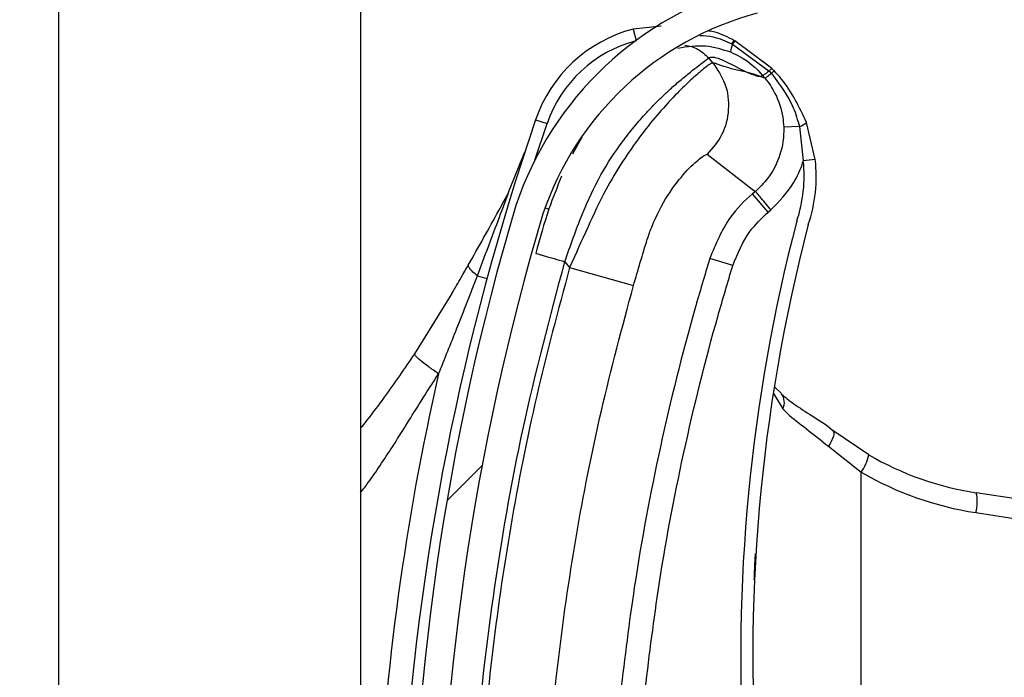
# Model space of a CAD drawing. Header units: inches. Extents: x 170 to 284, y 215 to 248.
# Tile 439 of 656: x 210.7657 to 210.8495, y 221.6296 to 221.6855. Entities that reach past the tile are written whole.
import ezdxf

# ---------------------------------------------------------------- set-up
doc = ezdxf.new("R2010")
doc.units = ezdxf.units.IN
doc.header["$LTSCALE"] = 0.25
doc.header["$MEASUREMENT"] = 0
doc.layers.add('ANNOTATIONS', color=1, linetype='Continuous')
doc.layers.add('RH FRONT OF HOOD', color=7, linetype='Continuous')
doc.styles.add('ARIAL', font='arial.ttf', dxfattribs={"height": 0.09375})
doc.dimstyles.new('STANDARD$0', dxfattribs={"dimtxt": 0.09375, "dimasz": 0.09375, "dimexe": 0.03125, "dimexo": 0.046875, "dimgap": 0.09, "dimtad": 0, "dimtih": 1, "dimtoh": 1, "dimdec": 4, "dimzin": 0, "dimdsep": 46, "dimtxsty": 'ARIAL', "dimcen": 0.09, "dimadec": 0, "dimazin": 0, "dimtfac": 1, "dimtdec": 4, "dimtofl": 0, "dimtmove": 0, "dimatfit": 1, "dimfxl": 1, "dimtolj": 1, "dimtzin": 0, "dimarcsym": 0})

# ---------------------------------------------------------------- blocks, each defined once
blk = doc.blocks.new('*D78')
at = {"layer": 'ANNOTATIONS', "color": 0, "lineweight": -2, "transparency": 16777216}
for p, q in [((210.8125819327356, 224.1544254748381), (212.2530253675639, 224.1544254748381)), ((212.2217753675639, 224.0606754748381), (212.2217753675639, 222.3404997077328)), ((212.2217753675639, 220.1854637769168), (212.2217753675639, 221.9056395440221)), ((211.491250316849, 220.0917137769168), (212.2530253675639, 220.0917137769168))]:
    blk.add_line(p, q, dxfattribs=at)
at = {"layer": 'ANNOTATIONS', "color": 0, "transparency": 16777216}
for points in [[(212.2061503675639, 224.0606754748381), (212.2374003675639, 224.0606754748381), (212.2217753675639, 224.1544254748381)], [(212.2061503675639, 220.1854637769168), (212.2374003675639, 220.1854637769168), (212.2217753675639, 220.0917137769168)]]:
    blk.add_solid(points, dxfattribs=at)
at = {"layer": 'defpoints', "color": 0, "transparency": 16777216}
for p in [(210.7657069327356, 224.1544254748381), (211.444375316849, 220.0917137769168), (212.2217753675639, 220.0917137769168)]:
    blk.add_point(p, dxfattribs=at)
at = {"layer": 'ANNOTATIONS', "color": 0, "transparency": 16777216, "insert": (212.2217753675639, 222.1230696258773), "char_height": 0.09375, "attachment_point": 5, "style": 'ARIAL'}
blk.add_mtext('\\A1;OPENING\\PHEIGHT', dxfattribs=at)

msp = doc.modelspace()

# ---------------------------------------------------------------- hatches: boundary and pattern name
at = {"layer": 'RH FRONT OF HOOD'}
h = msp.add_hatch(dxfattribs=at)
h.set_pattern_fill('ANSI31', color=256, scale=0.34241245, angle=2.8e-322, style=0)
h.set_pattern_definition([(45, (200.7563139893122, 218.4993357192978), (-0.03026527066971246, 0.03026527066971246), [])])
edge = h.paths.add_edge_path(flags=0)
edge.add_arc((210.829581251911, 221.5171119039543), 0.001712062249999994, 450.0000000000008, 472.2104203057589)
edge.add_line((210.8289340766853, 221.5186969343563), (210.8280215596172, 221.520931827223))
edge.add_arc((210.829581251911, 221.5171119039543), 0.004126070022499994, 450, 472.2104203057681, ccw=False)
edge.add_arc((210.829581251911, 221.5082091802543), 0.01302879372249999, 401.47616737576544, 450, ccw=False)
edge.add_arc((210.825335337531, 221.5050589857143), 0.01830194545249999, 359.99999999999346, 400.0613730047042, ccw=False)
edge.add_arc((210.831875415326, 221.5050589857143), 0.01176186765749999, 292.14085769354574, 359.99999999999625, ccw=False)
edge.add_arc((210.829581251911, 221.5083119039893), 0.01566536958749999, 235.2570680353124, 295.43079980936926, ccw=False)
edge.add_arc((210.834820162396, 221.5164270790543), 0.02532140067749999, 212.8542481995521, 235.9809333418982, ccw=False)
edge.add_arc((210.826670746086, 221.5100582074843), 0.01504902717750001, 172.1557183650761, 209.3146496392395, ccw=False)
edge.add_arc((210.839100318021, 221.5087227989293), 0.02754708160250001, 453.30850314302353, 532.9325737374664, ccw=False)
edge.add_arc((210.835847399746, 221.5448130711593), 0.008748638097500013, 280.9586189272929, 427.9414322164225)
edge.add_arc((210.8557071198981, 221.6071663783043), 0.05672062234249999, 179.5706357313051, 253.00989973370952, ccw=False)
edge.add_arc((211.014038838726, 221.6083648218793), 0.2150521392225, 163.4260275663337, 180.2060536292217, ccw=False)
edge.add_arc((210.835265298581, 221.6605142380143), 0.02884824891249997, 465.1588434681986, 521.4137567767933, ccw=False)
edge.add_arc((210.817939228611, 221.7150605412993), 0.0284373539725, 290.1205938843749, 343.7190675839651)
edge.add_arc((210.830779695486, 221.7108831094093), 0.01494630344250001, 345.2914408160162, 400.5471921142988)
edge.add_arc((210.827355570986, 221.7090683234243), 0.0187470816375, 397.9578745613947, 431.4396159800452)
edge.add_arc((210.829581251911, 221.7138963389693), 0.0134739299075, 433.8775574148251, 472.273645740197)
edge.add_arc((210.827013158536, 221.7209157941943), 0.006011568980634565, 474.9825325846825, 495.7175736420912)
edge.add_arc((210.836806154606, 221.7136566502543), 0.01816498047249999, 500.8992600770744, 539.9999999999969)
edge.add_arc((210.829581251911, 221.7136566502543), 0.01094007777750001, 539.9999999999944, 629.9999999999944)
edge.add_arc((210.829581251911, 221.7045827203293), 0.001866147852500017, 269.9999999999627, 285.6422464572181)
edge.add_line((210.8300844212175, 221.7027856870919), (210.8307353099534, 221.7004610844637))
edge.add_arc((210.829581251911, 221.7045827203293), 0.004280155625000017, 269.9999999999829, 285.64224645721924, ccw=False)
edge.add_arc((210.829581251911, 221.7136566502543), 0.01335408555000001, 179.9999999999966, 269.999999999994, ccw=False)
edge.add_arc((210.836806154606, 221.7136566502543), 0.020578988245, 500.6113583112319, 539.9999999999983, ccw=False)
edge.add_arc((210.827013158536, 221.7209157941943), 0.008425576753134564, 474.5776671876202, 496.4997109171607, ccw=False)
edge.add_arc((210.829581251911, 221.7138963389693), 0.01588793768, 433.69030225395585, 472.4705806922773, ccw=False)
edge.add_arc((210.827355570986, 221.7090683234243), 0.02116108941, 398.1045307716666, 431.57717173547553, ccw=False)
edge.add_arc((210.830779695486, 221.7108831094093), 0.01736031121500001, 345.18024813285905, 400.3658533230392, ccw=False)
edge.add_arc((210.817939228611, 221.7150605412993), 0.030851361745, 289.91815728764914, 343.77953759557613, ccw=False)
edge.add_arc((210.835265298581, 221.6605142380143), 0.02643424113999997, 464.941709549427, 521.3236131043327)
edge.add_arc((211.014038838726, 221.6083648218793), 0.21263813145, 523.4376684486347, 540.2096895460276)
edge.add_arc((210.8557071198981, 221.6071663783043), 0.05430661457, 539.5566266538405, 613.1145348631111)
edge.add_arc((210.835847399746, 221.5448130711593), 0.01116264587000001, 280.0610388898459, 428.5290871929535, ccw=False)
edge.add_arc((210.839100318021, 221.5087227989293), 0.02513307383, 452.9714001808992, 532.9706577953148)
edge.add_arc((210.826670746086, 221.5100582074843), 0.01263501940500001, 532.0830472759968, 568.9826967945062)
edge.add_arc((210.834820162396, 221.5164270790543), 0.022907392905, 213.0443063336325, 236.0197152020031)
edge.add_arc((210.829581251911, 221.5083119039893), 0.01325136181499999, 235.1922404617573, 295.7352497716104)
edge.add_arc((210.831875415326, 221.5050589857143), 0.009347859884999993, 291.7225241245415, 359.9999999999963)
edge.add_arc((210.825335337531, 221.5050589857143), 0.01588793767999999, 359.9999999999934, 399.9521788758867)
edge.add_arc((210.829581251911, 221.5082091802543), 0.01061478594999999, 401.6345013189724, 450.0000000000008)

# ---------------------------------------------------------------- linework, layer by layer
for p, q in [((210.7690244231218, 220.0917137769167), (210.7690244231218, 224.2497177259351)), ((210.7947053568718, 221.8072427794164), (210.7947053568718, 221.614868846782)), ((210.8202924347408, 221.6849503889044), (210.8178930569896, 221.6847008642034)), ((210.8178930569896, 221.6847008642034), (210.8181468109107, 221.6837344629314)), ((210.8262972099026, 221.6834451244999), (210.8262981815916, 221.6834446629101)), ((210.8262981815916, 221.6834446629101), (210.8263603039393, 221.6834149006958)), ((210.8263603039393, 221.6834149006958), (210.8263611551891, 221.6834144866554)), ((210.8263611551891, 221.6834144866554), (210.8294648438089, 221.6811301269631)), ((210.8264794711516, 221.683735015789), (210.826478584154, 221.683735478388)), ((210.8265410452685, 221.6837026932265), (210.8264794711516, 221.683735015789)), ((210.8265419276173, 221.6837022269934), (210.8265410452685, 221.6837026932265)), ((210.8296833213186, 221.6813785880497), (210.8265419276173, 221.6837022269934)), ((210.8246730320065, 221.6818430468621), (210.8243252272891, 221.6822544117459)), ((210.8261733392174, 221.682757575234), (210.8261740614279, 221.682757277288)), ((210.8291087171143, 221.6805272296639), (210.8281773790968, 221.6808597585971)), ((210.8294648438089, 221.6811301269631), (210.829655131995, 221.6809245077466)), ((210.8095349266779, 221.6735591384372), (210.8105706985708, 221.6766598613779)), ((210.8095988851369, 221.6769927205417), (210.8105706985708, 221.6766598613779)), ((210.8320430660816, 221.676419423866), (210.8307094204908, 221.6763702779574)), ((210.8320430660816, 221.676419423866), (210.8323752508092, 221.6735076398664)), ((210.8333963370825, 221.6736198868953), (210.8326457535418, 221.6767668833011)), ((210.8135333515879, 221.6755015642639), (210.8127396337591, 221.674062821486)), ((210.8073302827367, 221.6708768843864), (210.808685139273, 221.6742658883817)), ((210.8333963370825, 221.6736198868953), (210.8323752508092, 221.6735076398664)), ((210.8282945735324, 221.6709017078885), (210.8280465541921, 221.6706920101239)), ((210.8293722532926, 221.6691240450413), (210.8280465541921, 221.6706920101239)), ((210.8104010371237, 221.6694885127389), (210.8107293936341, 221.6693877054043)), ((210.8293722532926, 221.6691240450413), (210.8296202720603, 221.6693337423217)), ((210.8120815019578, 221.6649198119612), (210.812494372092, 221.66443149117)), ((210.8263757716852, 221.6645841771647), (210.8244129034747, 221.6651867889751)), ((210.8046433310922, 221.6637115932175), (210.8054618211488, 221.663489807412)), ((210.812494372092, 221.66443149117), (210.8179245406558, 221.6628833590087)), ((210.8024754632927, 221.6622162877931), (210.7992892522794, 221.6570898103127)), ((210.8298300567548, 221.6537213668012), (210.8306316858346, 221.6524161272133)), ((210.8299404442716, 221.654254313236), (210.8305339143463, 221.6536966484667)), ((210.8379397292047, 221.6484954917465), (210.8348993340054, 221.6505627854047)), ((210.8345125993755, 221.6492185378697), (210.8373029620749, 221.6470152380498)), ((210.8373029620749, 221.5815945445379), (210.8373029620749, 221.6470152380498)), ((210.8546275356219, 221.6441197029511), (210.8470902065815, 221.6452697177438)), ((210.8470554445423, 221.6435772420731), (210.8546275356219, 221.6424219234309))]:
    msp.add_line(p, q, dxfattribs=at)
at = {"layer": 'RH FRONT OF HOOD', "flags": 128}
msp.add_lwpolyline([(210.8348993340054, 221.6505627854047), (210.8349553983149, 221.6504887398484), (210.8349809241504, 221.6503799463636), (210.8349752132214, 221.6502393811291), (210.8349384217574, 221.6500708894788), (210.8348715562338, 221.6498790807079), (210.8347764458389, 221.6496692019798), (210.8346556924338, 221.6494469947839), (210.8345125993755, 221.6492185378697)], dxfattribs=at)
at = {"layer": 'RH FRONT OF HOOD'}
for centre, radius, start, end in [((210.835265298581, 221.6605142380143), 0.02884824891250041, 105.1588434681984, 161.4137567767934), ((210.835265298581, 221.6605142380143), 0.02643424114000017, 104.9417095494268, 161.3236131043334), ((210.8209367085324, 221.6731093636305), 0.01198443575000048, 104.7123854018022, 161.0929786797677), ((210.8209367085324, 221.6731093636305), 0.01095719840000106, 104.712385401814, 161.0929786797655), ((210.8284075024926, 221.6824773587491), 0.002251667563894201, 155.3939551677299, 172.8510957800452), ((210.8284101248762, 221.6824759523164), 0.002253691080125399, 155.3897650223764, 172.8291455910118), ((210.8277065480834, 221.6827665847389), 0.00156417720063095, 141.7256942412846, 154.2910519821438), ((210.8277110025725, 221.6827643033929), 0.001568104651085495, 141.754266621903, 154.2863466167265), ((210.8278097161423, 221.6827052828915), 0.001613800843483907, 141.826092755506, 153.9140894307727), ((210.8278088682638, 221.6827056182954), 0.001611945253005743, 141.8104826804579, 153.9114578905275), ((211.0140036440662, 221.6069813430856), 0.2160622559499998, 161.092978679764, 176.5597220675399), ((210.8316909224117, 221.6777266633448), 0.001353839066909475, 285.0764398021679, 314.8519014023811), ((210.8204625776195, 221.6721980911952), 0.01198443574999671, 341.3410974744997, 6.273281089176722), ((210.8204625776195, 221.6721980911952), 0.01301167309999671, 341.5025581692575, 6.27328108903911), ((211.014038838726, 221.6083648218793), 0.2150521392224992, 163.4260275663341, 180.2060536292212), ((211.014038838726, 221.6083648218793), 0.2126381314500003, 163.4376684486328, 180.2096895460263), ((210.9735989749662, 221.6312755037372), 0.1465525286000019, 165.3406183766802, 202.0185750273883), ((210.9735989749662, 221.6312755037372), 0.1455252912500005, 165.3544246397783, 203.870550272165), ((211.0140036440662, 221.6069813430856), 0.218095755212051, 167.1792232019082, 177.2535733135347), ((210.8296418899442, 221.6529451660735), 0.001122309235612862, 331.8758133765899, 39.94683461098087), ((210.8343779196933, 221.6491506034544), 0.003621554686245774, 323.8694765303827, 349.5782562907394), ((210.8510153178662, 221.6709953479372), 0.0260233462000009, 239.8373732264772, 261.3249484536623), ((210.8512387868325, 221.6709953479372), 0.02773540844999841, 239.8373732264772, 261.3249484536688), ((210.8437595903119, 221.6444915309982), 0.003420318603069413, 344.4956794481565, 13.15103634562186)]:
    msp.add_arc(centre, radius, start, end, dxfattribs=at)
for points, knots in [([(210.8235815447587, 221.6841660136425), (210.823951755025, 221.6841445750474), (210.8249002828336, 221.6840896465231), (210.8257681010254, 221.6836892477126), (210.8262972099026, 221.6834451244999)], [0, 0, 0, 0, 0.390299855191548, 1, 1, 1, 1]), ([(210.826478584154, 221.683735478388), (210.825953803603, 221.6840136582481), (210.8252629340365, 221.6843798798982), (210.8245005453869, 221.6845075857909), (210.8243172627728, 221.6845382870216)], [0, 0, 0, 0, 0.7595942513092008, 1, 1, 1, 1]), ([(210.8217136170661, 221.6830946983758), (210.8225050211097, 221.683218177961), (210.8240226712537, 221.6834549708), (210.8254772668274, 221.6829832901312), (210.8261733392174, 221.682757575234)], [0, 0, 0, 0, 0.5214667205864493, 1, 1, 1, 1]), ([(210.8222872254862, 221.6833247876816), (210.8224773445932, 221.6832964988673), (210.8228727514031, 221.6832376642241), (210.8236097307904, 221.6829348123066), (210.8240433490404, 221.6825224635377), (210.8243252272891, 221.6822544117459)], [0, 0, 0, 0, 0.2447599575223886, 0.5090480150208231, 1, 1, 1, 1]), ([(210.8120815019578, 221.6649198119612), (210.8125573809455, 221.6662762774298), (210.8134557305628, 221.6688369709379), (210.8150711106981, 221.6723279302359), (210.8166735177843, 221.674739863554), (210.818005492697, 221.6764425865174), (210.8189203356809, 221.6774859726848), (210.8197119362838, 221.6783144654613), (210.8203807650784, 221.6789744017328), (210.8211255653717, 221.6796694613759), (210.8219593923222, 221.6803951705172), (210.8230887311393, 221.6813031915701), (210.8240787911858, 221.6820631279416), (210.8242479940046, 221.6821944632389), (210.8243252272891, 221.6822544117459)], [0, 0, 0, 0, 0.1307156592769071, 0.2467609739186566, 0.3577928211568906, 0.4170971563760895, 0.4791482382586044, 0.5177152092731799, 0.5590896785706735, 0.6032945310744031, 0.6633484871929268, 0.735369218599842, 0.8792082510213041, 1, 1, 1, 1]), ([(210.8243252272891, 221.6822544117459), (210.8244320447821, 221.6822941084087), (210.824656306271, 221.6823774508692), (210.8252580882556, 221.6821834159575), (210.8260127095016, 221.6818353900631), (210.8268120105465, 221.6814211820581), (210.8276094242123, 221.6810140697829), (210.8280333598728, 221.6808559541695), (210.8282483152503, 221.6807757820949)], [0, 0, 0, 0, 0.1574760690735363, 0.330618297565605, 0.4911886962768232, 0.6742546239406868, 0.834831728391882, 1, 1, 1, 1]), ([(210.8261740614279, 221.682757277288), (210.8264536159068, 221.6826290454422), (210.8274865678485, 221.682155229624), (210.8283807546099, 221.6813898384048), (210.8289151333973, 221.680756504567), (210.8289151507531, 221.6807564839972)], [0, 0, 0, 0, 0.2706300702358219, 0.9999763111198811, 1, 1, 1, 1]), ([(210.8246730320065, 221.6818430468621), (210.8245936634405, 221.6818113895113), (210.8244323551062, 221.6817470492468), (210.8236438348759, 221.6811282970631), (210.8225828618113, 221.6801851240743), (210.8213524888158, 221.6789715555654), (210.8199447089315, 221.6774256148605), (210.8184695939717, 221.6755904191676), (210.8169795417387, 221.6734552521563), (210.8154511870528, 221.67090069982), (210.8140150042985, 221.6678243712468), (210.8130055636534, 221.6655720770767), (210.812494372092, 221.66443149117)], [0, 0, 0, 0, 0.1094013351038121, 0.2223468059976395, 0.3151791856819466, 0.4102231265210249, 0.5012749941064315, 0.5946006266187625, 0.6834485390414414, 0.7745330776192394, 0.8858211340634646, 1, 1, 1, 1]), ([(210.8246730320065, 221.6818430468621), (210.8250622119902, 221.6812671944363), (210.8258706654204, 221.6800709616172), (210.8261295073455, 221.6778458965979), (210.8256017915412, 221.6756685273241), (210.8246537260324, 221.674578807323), (210.8241973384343, 221.6740542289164)], [0, 0, 0, 0, 0.2406941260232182, 0.4999999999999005, 0.7593058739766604, 1, 1, 1, 1]), ([(210.8281773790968, 221.6808597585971), (210.8279666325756, 221.6809179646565), (210.8273853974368, 221.6810784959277), (210.8263171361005, 221.6812880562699), (210.825296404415, 221.6816326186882), (210.8246730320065, 221.6818430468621)], [0, 0, 0, 0, 0.1812946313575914, 0.5000073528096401, 1, 1, 1, 1]), ([(210.8298882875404, 221.681168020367), (210.8298882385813, 221.6811680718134), (210.8298207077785, 221.681239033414), (210.8297519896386, 221.681308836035), (210.8296833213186, 221.6813785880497)], [0, 0, 0, 0, 0.0007249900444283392, 0.9999999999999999, 0.9999999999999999, 0.9999999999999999, 0.9999999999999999]), ([(210.8282483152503, 221.6807757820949), (210.8283418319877, 221.680750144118), (210.8285298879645, 221.6806985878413), (210.82875731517, 221.6806860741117), (210.8288624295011, 221.6807332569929), (210.8289148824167, 221.6807568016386)], [0, 0, 0, 0, 0.3313600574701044, 0.6663431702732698, 0.9999999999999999, 0.9999999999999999, 0.9999999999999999, 0.9999999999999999]), ([(210.8289148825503, 221.6807568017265), (210.8289630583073, 221.680699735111), (210.8290276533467, 221.680623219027), (210.829092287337, 221.6805466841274), (210.8291087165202, 221.680527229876)], [0, 0, 0, 0, 0.7458120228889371, 0.9999999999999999, 0.9999999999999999, 0.9999999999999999, 0.9999999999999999]), ([(210.8294648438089, 221.6811301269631), (210.8294450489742, 221.6811148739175), (210.8293261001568, 221.6810232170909), (210.8291415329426, 221.6808862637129), (210.8289666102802, 221.6807681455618), (210.8289323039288, 221.6807603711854), (210.8289151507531, 221.6807564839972)], [0, 0, 0, 0, 0.06239373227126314, 0.3749291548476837, 0.6874645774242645, 1, 1, 1, 1]), ([(210.8291055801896, 221.6805309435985), (210.8291055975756, 221.6805309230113), (210.8294406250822, 221.6801342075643), (210.8301246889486, 221.679100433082), (210.8306153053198, 221.6776407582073), (210.8306887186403, 221.6766497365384), (210.8307094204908, 221.6763702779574)], [0, 0, 0, 0, 1.782673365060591e-05, 0.3435204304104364, 0.8148790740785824, 1, 1, 1, 1]), ([(210.8296551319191, 221.6809245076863), (210.8296351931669, 221.6809086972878), (210.8295154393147, 221.6808137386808), (210.8293302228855, 221.6806706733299), (210.829156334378, 221.6805448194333), (210.8291245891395, 221.6805330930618), (210.8291087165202, 221.680527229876)], [0, 0, 0, 0, 0.06242876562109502, 0.3749525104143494, 0.6874762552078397, 0.9999999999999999, 0.9999999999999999, 0.9999999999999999, 0.9999999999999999]), ([(210.8296553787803, 221.6809242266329), (210.8303636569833, 221.679995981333), (210.8314171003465, 221.6786153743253), (210.8318885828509, 221.6769613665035), (210.8320430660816, 221.676419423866)], [0, 0, 0, 0, 0.6723457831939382, 1, 1, 1, 1]), ([(210.8326457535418, 221.6767668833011), (210.8320324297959, 221.6780626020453), (210.8312818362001, 221.6796483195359), (210.8301037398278, 221.6809330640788), (210.8298882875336, 221.6811680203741)], [0, 0, 0, 0, 0.8171182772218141, 1, 1, 1, 1]), ([(210.8307094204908, 221.6763702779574), (210.8307101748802, 221.6763479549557), (210.8307367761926, 221.6755608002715), (210.8305122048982, 221.673989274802), (210.8295566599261, 221.6721526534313), (210.8286774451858, 221.6712255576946), (210.8282944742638, 221.670901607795), (210.8282944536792, 221.6709015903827)], [0, 0, 0, 0, 0.0108740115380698, 0.3834398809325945, 0.7558119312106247, 0.9999868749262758, 1, 1, 1, 1]), ([(210.8191039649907, 221.6668166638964), (210.8191039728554, 221.666816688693), (210.8192178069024, 221.6671755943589), (210.8197172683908, 221.6685817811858), (210.8208918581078, 221.6707844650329), (210.822426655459, 221.6726877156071), (210.8237720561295, 221.6738993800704), (210.8240457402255, 221.67399903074), (210.8241973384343, 221.6740542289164)], [0, 0, 0, 0, 4.497367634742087e-06, 0.06509473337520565, 0.2616701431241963, 0.4753105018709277, 0.7093656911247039, 0.9999999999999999, 0.9999999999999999, 0.9999999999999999, 0.9999999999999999]), ([(210.8241973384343, 221.6740542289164), (210.8248705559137, 221.6735250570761), (210.8262169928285, 221.6724667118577), (210.8276019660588, 221.6714232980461), (210.8282944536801, 221.6709015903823)], [0, 0, 0, 0, 0.4999992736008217, 1, 1, 1, 1]), ([(210.8296202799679, 221.6693337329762), (210.8303220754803, 221.6700520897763), (210.8314841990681, 221.6712416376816), (210.8321591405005, 221.6728151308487), (210.8323643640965, 221.6734727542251), (210.8323752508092, 221.6735076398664)], [0, 0, 0, 0, 0.5907811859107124, 0.9782917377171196, 1, 1, 1, 1]), ([(210.8118122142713, 221.6721893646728), (210.8114378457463, 221.6712715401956), (210.8105812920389, 221.6691715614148), (210.8099617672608, 221.6669043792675), (210.809613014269, 221.6656281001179)], [0, 0, 0, 0, 0.437063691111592, 1, 1, 1, 1]), ([(210.8038715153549, 221.6646264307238), (210.8047424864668, 221.6661666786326), (210.8059053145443, 221.6682230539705), (210.8070443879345, 221.6703444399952), (210.8073302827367, 221.6708768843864)], [0, 0, 0, 0, 0.7490110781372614, 1, 1, 1, 1]), ([(210.8046433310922, 221.6637115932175), (210.8052717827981, 221.6653764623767), (210.8061719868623, 221.6677612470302), (210.8070616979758, 221.6701544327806), (210.8073302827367, 221.6708768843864)], [0, 0, 0, 0, 0.6981213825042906, 1, 1, 1, 1]), ([(210.8280465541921, 221.6706920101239), (210.8280465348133, 221.6706919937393), (210.8273526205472, 221.6701052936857), (210.8257778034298, 221.6684817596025), (210.8249198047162, 221.6664104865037), (210.8244129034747, 221.6651867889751)], [0, 0, 0, 0, 1.142795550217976e-05, 0.409211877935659, 1, 1, 1, 1]), ([(210.8263757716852, 221.6645841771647), (210.8267874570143, 221.6656013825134), (210.8274850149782, 221.6673249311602), (210.8288236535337, 221.6686010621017), (210.8293722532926, 221.6691240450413)], [0, 0, 0, 0, 0.5901808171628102, 1, 1, 1, 1]), ([(210.8179245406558, 221.6628833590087), (210.8183120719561, 221.6642079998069), (210.8186996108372, 221.6655326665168), (210.8191039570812, 221.6668166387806), (210.8191039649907, 221.6668166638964)], [0, 0, 0, 0, 0.999980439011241, 1, 1, 1, 1]), ([(210.809613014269, 221.6656281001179), (210.8096459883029, 221.6656186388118), (210.8096967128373, 221.6656040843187), (210.8100045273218, 221.6655157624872), (210.8103231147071, 221.6654243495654), (210.8107185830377, 221.6653108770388), (210.8112932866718, 221.6651459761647), (210.8117709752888, 221.6650089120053), (210.8120815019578, 221.6649198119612)], [0, 0, 0, 0, 0.2394568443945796, 0.3683606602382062, 0.5000000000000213, 0.6316393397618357, 0.7605431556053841, 0.9999999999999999, 0.9999999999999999, 0.9999999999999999, 0.9999999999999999]), ([(210.8024734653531, 221.6622128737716), (210.802473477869, 221.6622128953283), (210.8027377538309, 221.6626680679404), (210.8032054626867, 221.6634680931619), (210.8036723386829, 221.664277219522), (210.8038715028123, 221.6646264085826), (210.8038715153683, 221.6646264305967)], [0, 0, 0, 0, 2.704369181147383e-05, 0.571031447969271, 0.9999729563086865, 1, 1, 1, 1]), ([(210.8046433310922, 221.6637115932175), (210.8045121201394, 221.6638233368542), (210.804246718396, 221.6640493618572), (210.8039930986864, 221.6643396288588), (210.8038888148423, 221.6645245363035), (210.8038747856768, 221.6646071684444), (210.8038715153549, 221.6646264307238)], [0, 0, 0, 0, 0.2979480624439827, 0.60266260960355, 0.9073771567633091, 1, 1, 1, 1]), ([(210.8039693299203, 221.6078932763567), (210.8040681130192, 221.6126486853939), (210.804266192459, 221.6221842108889), (210.805875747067, 221.6364931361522), (210.8083325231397, 221.6508027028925), (210.8108298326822, 221.6602065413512), (210.8120815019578, 221.6649198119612)], [0, 0, 0, 0, 0.2468628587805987, 0.4950083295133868, 0.7468945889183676, 1, 1, 1, 1]), ([(210.8244129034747, 221.6651867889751), (210.8239848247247, 221.663757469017), (210.8223999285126, 221.6584656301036), (210.820104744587, 221.6491675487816), (210.8180381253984, 221.6382581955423), (210.8171868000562, 221.63124589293), (210.8168232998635, 221.6282517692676)], [0, 0, 0, 0, 0.1185397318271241, 0.4388752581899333, 0.7604101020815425, 1, 1, 1, 1]), ([(210.8188647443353, 221.6280315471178), (210.8192244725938, 221.6309946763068), (210.820065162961, 221.637919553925), (210.8221090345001, 221.6487161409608), (210.8243793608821, 221.657918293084), (210.8259521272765, 221.6631696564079), (210.8263757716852, 221.6645841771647)], [0, 0, 0, 0, 0.2395900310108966, 0.5599255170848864, 0.8814604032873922, 0.9999999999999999, 0.9999999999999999, 0.9999999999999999, 0.9999999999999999]), ([(210.8013452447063, 221.6553772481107), (210.8018681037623, 221.6566686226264), (210.8029910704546, 221.6594421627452), (210.8040678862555, 221.6622246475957), (210.8046433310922, 221.6637115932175)], [0, 0, 0, 0, 0.4656051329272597, 1, 1, 1, 1]), ([(210.812494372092, 221.66443149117), (210.8115202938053, 221.6608013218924), (210.8095693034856, 221.6535304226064), (210.8073910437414, 221.6424496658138), (210.8057799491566, 221.6312670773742), (210.8047691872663, 221.6202984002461), (210.8045745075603, 221.6130505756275), (210.8044810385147, 221.6095707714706)], [0, 0, 0, 0, 0.2027568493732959, 0.4061035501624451, 0.6088604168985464, 0.8122072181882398, 1, 1, 1, 1]), ([(210.8101271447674, 221.6095010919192), (210.8101271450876, 221.6095011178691), (210.8101689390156, 221.6128874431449), (210.8104320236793, 221.6199341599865), (210.8113839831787, 221.6306073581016), (210.8129585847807, 221.6414834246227), (210.8150770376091, 221.6522707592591), (210.8169753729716, 221.6593458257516), (210.8179245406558, 221.6628833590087)], [0, 0, 0, 0, 1.439079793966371e-06, 0.1877923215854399, 0.3908439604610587, 0.5938956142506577, 0.7969478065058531, 1, 1, 1, 1]), ([(210.7992892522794, 221.6570898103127), (210.7988670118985, 221.6564623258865), (210.7980260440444, 221.6552125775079), (210.7966688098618, 221.6533215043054), (210.795569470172, 221.6518346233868), (210.7948790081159, 221.650967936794), (210.7947053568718, 221.6507499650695)], [0, 0, 0, 0, 0.2874979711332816, 0.5726040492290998, 0.8925098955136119, 0.9999999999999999, 0.9999999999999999, 0.9999999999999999, 0.9999999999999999]), ([(210.8013452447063, 221.6553772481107), (210.8010544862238, 221.6555825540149), (210.8004556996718, 221.6560053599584), (210.7997666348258, 221.6565466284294), (210.7993249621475, 221.6569472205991), (210.7993009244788, 221.6570432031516), (210.7992892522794, 221.6570898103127)], [0, 0, 0, 0, 0.2427897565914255, 0.5000000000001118, 0.7572102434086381, 0.9999999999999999, 0.9999999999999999, 0.9999999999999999, 0.9999999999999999]), ([(210.7947053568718, 221.6452653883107), (210.7949262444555, 221.6455535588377), (210.7955020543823, 221.6463047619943), (210.7964020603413, 221.6476160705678), (210.7973769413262, 221.6490961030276), (210.7983730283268, 221.6506775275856), (210.7994492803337, 221.6524085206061), (210.8004591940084, 221.6540164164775), (210.8011237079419, 221.6550370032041), (210.8013452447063, 221.6553772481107)], [0, 0, 0, 0, 0.09019872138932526, 0.2351300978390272, 0.3944108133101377, 0.5296508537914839, 0.6982639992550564, 0.8994067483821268, 1, 1, 1, 1]), ([(210.8304942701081, 221.6536784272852), (210.8308375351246, 221.6533940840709), (210.8315775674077, 221.65278107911), (210.8331389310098, 221.6518057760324), (210.8343863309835, 221.6510268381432), (210.8350070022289, 221.6504656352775), (210.8350674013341, 221.6504110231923)], [0, 0, 0, 0, 0.2839420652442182, 0.6121401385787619, 0.9622563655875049, 1, 1, 1, 1]), ([(210.8306316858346, 221.6524161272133), (210.8307616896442, 221.6522824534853), (210.8313512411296, 221.6516762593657), (210.8326438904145, 221.6507186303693), (210.8338839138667, 221.6497232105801), (210.8345125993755, 221.6492185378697)], [0, 0, 0, 0, 0.1223980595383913, 0.5550603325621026, 1, 1, 1, 1]), ([(210.8282067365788, 221.6378716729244), (210.8282166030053, 221.6381766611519), (210.8282406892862, 221.6389212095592), (210.8282839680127, 221.6396655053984), (210.8283095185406, 221.6401049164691)], [0, 0, 0, 0, 0.4096284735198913, 1, 1, 1, 1])]:
    msp.add_open_spline(points, degree=3, knots=knots, dxfattribs=at)
for points in [[(210.8296833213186, 221.6813785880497), (210.8296818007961, 221.6813741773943), (210.8296787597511, 221.6813653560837), (210.829634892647, 221.6813133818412), (210.829565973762, 221.6812370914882), (210.8294985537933, 221.6811657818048), (210.8294648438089, 221.6811301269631)], [(210.8298882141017, 221.6811680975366), (210.8298861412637, 221.6811640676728), (210.8298819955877, 221.681156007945), (210.829834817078, 221.6811052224), (210.8297616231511, 221.6810301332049), (210.8296906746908, 221.6809596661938), (210.8296552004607, 221.6809244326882)], [(210.8296205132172, 221.6693339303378), (210.8294503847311, 221.6695349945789), (210.829110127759, 221.6699371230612), (210.8286776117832, 221.6704482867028), (210.8283687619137, 221.6708132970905), (210.8283190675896, 221.670872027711), (210.8282942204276, 221.6709013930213)]]:
    msp.add_open_spline(points, degree=3, dxfattribs=at)

# ---------------------------------------------------------------- dimensions: what is measured, and where the dimension line sits
at = {"layer": 'ANNOTATIONS'}
dim = msp.add_linear_dim(base=(212.2217753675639, 220.0917137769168), p1=(210.7657069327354, 224.154425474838), p2=(211.4443753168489, 220.0917137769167), angle=90, text='OPENING\\PHEIGHT', dimstyle='STANDARD$0', dxfattribs=at)
dim.commit()
dim.dimension.update_dxf_attribs({"geometry": '*D78', "text_midpoint": (212.2217753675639, 222.1230696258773)})

doc.saveas('drawing.dxf')
